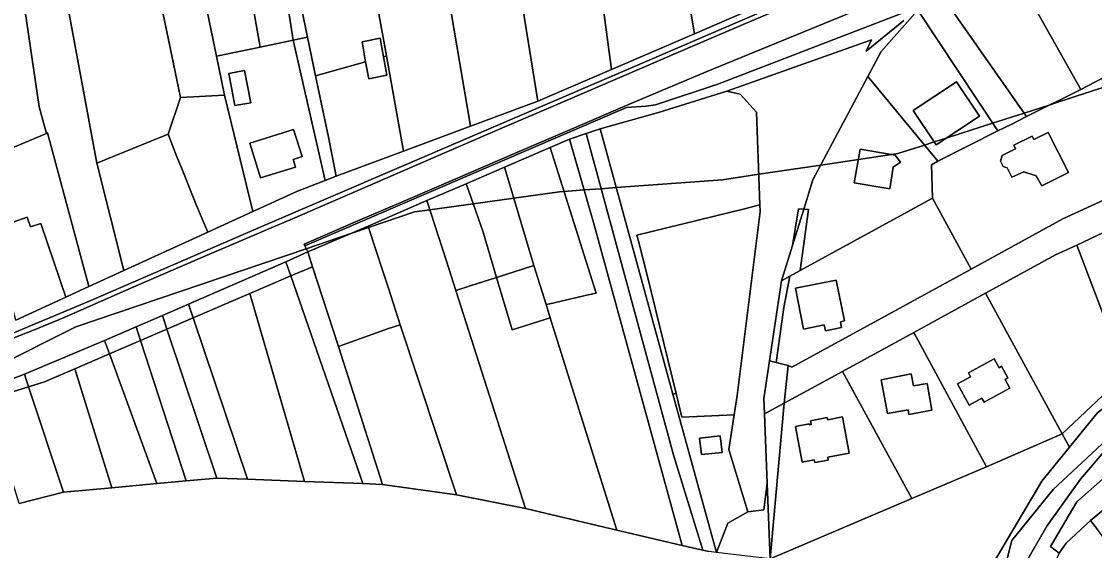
# Model space of a CAD drawing. Extents: x -502026 to -497664, y -1143484 to -1138019.
# Drawn here: x -499060 to -498793.7, y -1140454 to -1140322.7 of the extents above; entities that cross this region are included whole.
import ezdxf

# ---------------------------------------------------------------- set-up
doc = ezdxf.new("R2010")
doc.units = 0
for name, color, linetype in [('25', 7, 'Continuous'), ('37', 7, 'Continuous'), ('49', 7, 'Continuous'), ('55', 7, 'Continuous'), ('62', 7, 'Continuous'), ('7', 7, 'Continuous')]:
    doc.layers.add(name, color=color, linetype=linetype)

msp = doc.modelspace()

# ---------------------------------------------------------------- linework, layer by layer
at = {"layer": '25'}
for points in [[(-499021.59, -1140276.28), (-499018.33, -1140295.57), (-499015.26, -1140313.74), (-499011.63, -1140331.36), (-499009.64, -1140341.04), (-499020.56, -1140341.57), (-499033.5, -1140279.05), (-499035.27, -1140260.4), (-499024.75, -1140257.62)], [(-498754.11, -1140323.6), (-498755.4, -1140324.2), (-498785.76, -1140338.19), (-498787.35, -1140334.59), (-498791.84, -1140336.87), (-498797.12, -1140339.61), (-498815.24, -1140307.37), (-498799.88, -1140298.7), (-498779.71, -1140290.04)], [(-498992.59, -1140327.36), (-499000.79, -1140329.09), (-499004.1, -1140310.27), (-498995.64, -1140307.63)], [(-498797.12, -1140339.61), (-498810.59, -1140346.31), (-498831.5, -1140316.35), (-498815.24, -1140307.37)], [(-499053.82, -1140350.52), (-499071.97, -1140358.11), (-499072.76, -1140353.92), (-499073.57, -1140348.73), (-499079.32, -1140312.24), (-499060.89, -1140307.77), (-499055.62, -1140343.89)], [(-498971.48, -1140319.94), (-498969.41, -1140331.29), (-498970.15, -1140331.49), (-498970.97, -1140326.89), (-498975.48, -1140327.79), (-498974.58, -1140332.72), (-498987.02, -1140336.19), (-498989.01, -1140326.6), (-498990.91, -1140317.45), (-498973.01, -1140311.25)], [(-498810.59, -1140346.31), (-498814.34, -1140348.26), (-498817.7, -1140349.88), (-498837.51, -1140319.95), (-498835.82, -1140318.73), (-498831.5, -1140316.35)], [(-498817.7, -1140349.88), (-498832.59, -1140357.42), (-498849.91, -1140336.39), (-498846.62, -1140330.16), (-498837.51, -1140319.95)], [(-498822.27, -1140346.22), (-498827.93, -1140337.69), (-498838.68, -1140344.8), (-498832.96, -1140353.38)], [(-499043.27, -1140388.5), (-499048.96, -1140391.13), (-499051.94, -1140382.41), (-499055.21, -1140372.83), (-499057.78, -1140373.71), (-499058.6, -1140371.33), (-499062.3, -1140372.58), (-499067.56, -1140374.35), (-499071.25, -1140360.81), (-499069.27, -1140366.81), (-499061.96, -1140364.39), (-499063.92, -1140358.44), (-499071.25, -1140360.81), (-499071.97, -1140358.11), (-499053.82, -1140350.52), (-499053.52, -1140350.39)], [(-498896.07, -1140452.75), (-498912.23, -1140448.95), (-498928.8, -1140396.25), (-498929.82, -1140393), (-498928.87, -1140392.78), (-498919.33, -1140390.57), (-498917.36, -1140390.18), (-498928.75, -1140354.01), (-498923.98, -1140351.97), (-498918, -1140372.65)], [(-498952.22, -1140389.49), (-498934.94, -1140443.6), (-498952.04, -1140440.2), (-498966.01, -1140398.04), (-498968.83, -1140389.18), (-498969.75, -1140386.43), (-498972.52, -1140377.93), (-498973.97, -1140373.54), (-498959.42, -1140367.18), (-498954.55, -1140382.23)], [(-498824.33, -1140384.17), (-498868.81, -1140408.5), (-498869.69, -1140408.13), (-498872.69, -1140407.39), (-498870.79, -1140393.73), (-498869.28, -1140385.95), (-498866.75, -1140384.57), (-498833.93, -1140366.62)], [(-498929.82, -1140393), (-498928.8, -1140396.25), (-498938.26, -1140399.29), (-498942.11, -1140386.24), (-498932.88, -1140383.28)], [(-498975.27, -1140437.44), (-498989.78, -1140436.88), (-499003.31, -1140390.26), (-498993.14, -1140385.89)], [(-498872.69, -1140407.39), (-498874.37, -1140406.98), (-498871.39, -1140387.11), (-498869.28, -1140385.95), (-498870.79, -1140393.73)], [(-498856.77, -1140397.24), (-498855.75, -1140397.01), (-498857.8, -1140386.93), (-498867.91, -1140388.95), (-498865.89, -1140399.06), (-498860.79, -1140398.04), (-498860.49, -1140399.53), (-498856.47, -1140398.72)], [(-498989.78, -1140436.88), (-499003.91, -1140436.33), (-499017.37, -1140396.3), (-499003.31, -1140390.26)], [(-498952.04, -1140440.2), (-498970.44, -1140437.63), (-498981.32, -1140403.43), (-498968.93, -1140398.97), (-498966.01, -1140398.04)]]:
    msp.add_lwpolyline(points, close=True, dxfattribs=at)
at = {"layer": '37'}
for points in [[(-499093.99, -1140114.36), (-499055.77, -1140285.8), (-499049.37, -1140314.03), (-499041.31, -1140357.9), (-499034.63, -1140384.57), (-499043.27, -1140388.5), (-499053.52, -1140350.39), (-499053.82, -1140350.52), (-499055.62, -1140343.89), (-499060.89, -1140307.77), (-499079.32, -1140312.24), (-499084.25, -1140285.9), (-499092.93, -1140247.66), (-499104.91, -1140198.99), (-499112.74, -1140158.84), (-499126.39, -1140076.67)], [(-499027.82, -1140146.11), (-499024.55, -1140157.91), (-499003.99, -1140249.17), (-498998.85, -1140272.22), (-498990.91, -1140317.45), (-498989.01, -1140326.6), (-498992.59, -1140327.36), (-498995.64, -1140307.63), (-498998.81, -1140289.36), (-499002.27, -1140270.96), (-499005.76, -1140252.61), (-499009.77, -1140234.54), (-499013.78, -1140216.6), (-499017.87, -1140198.49), (-499022.08, -1140180.44), (-499026.45, -1140162.25), (-499030.63, -1140144.63)], [(-499000.79, -1140329.09), (-499011.63, -1140331.36), (-499015.26, -1140313.74), (-499004.1, -1140310.27)], [(-498987.02, -1140336.19), (-498983.83, -1140351.41), (-498981.92, -1140361.11), (-498984.65, -1140362.16), (-498992.59, -1140327.36), (-498989.01, -1140326.6)], [(-498898.31, -1140415.24), (-498887.5, -1140454.53), (-498889.38, -1140454.31), (-498890.86, -1140453.96), (-498898.09, -1140430.6), (-498919.84, -1140350.56), (-498916.42, -1140349.39)], [(-498883.12, -1140420.33), (-498884.45, -1140429), (-498879.75, -1140444.45), (-498884.7, -1140447.25), (-498887.5, -1140454.53), (-498898.31, -1140415.24), (-498897.55, -1140415.06), (-498896.1, -1140420.91)], [(-498886.14, -1140429.69), (-498886.62, -1140425.6), (-498891.73, -1140426.17), (-498891.25, -1140430.24)]]:
    msp.add_lwpolyline(points, close=True, dxfattribs=at)
at = {"layer": '49'}
msp.add_lwpolyline([(-498766.44, -1140405.37), (-498782.2, -1140418.62), (-498803.97, -1140438.93), (-498814.25, -1140451.51), (-498818.81, -1140469.76), (-498823.28, -1140468.41), (-498821.38, -1140461.18), (-498820.01, -1140460.85), (-498818.79, -1140457.08), (-498806.74, -1140436.78), (-498799.9, -1140428.38), (-498793.01, -1140419.91), (-498784.7, -1140413.15), (-498768.37, -1140400.19)], close=True, dxfattribs=at)
msp.add_lwpolyline([(-498790.77, -1140428.9), (-498797.14, -1140436.32), (-498805.54, -1140447.97), (-498813.3, -1140461.48), (-498814.61, -1140464.19), (-498812.74, -1140465.05), (-498814.8, -1140471.18), (-498818.81, -1140469.76), (-498814.25, -1140451.51), (-498803.97, -1140438.93), (-498782.2, -1140418.62)], dxfattribs=at)
at = {"layer": '55'}
for points in [[(-498989.7, -1140378.45), (-498989.85, -1140377.99), (-498978.3, -1140372.98), (-498964.12, -1140366.92), (-498952.19, -1140361.75), (-498937.63, -1140355.48), (-498924.52, -1140349.84), (-498909.52, -1140343.38), (-498890.08, -1140335.23), (-498822.79, -1140307.62), (-498818.52, -1140305.53), (-498799.31, -1140296.42), (-498831.75, -1140314.14), (-498837.78, -1140317.75), (-498841.81, -1140320.84), (-498887.21, -1140338.28), (-498902.64, -1140343.41), (-498904.97, -1140343.76), (-498909.87, -1140344.09)], [(-498879.13, -1140304.3), (-498876.36, -1140318.59), (-498892.94, -1140325.78), (-498896.93, -1140302), (-498897.59, -1140298.05), (-498885.07, -1140295.14), (-498882.58, -1140305.16)], [(-498902.88, -1140302.82), (-498902.66, -1140304.45), (-498898.02, -1140303.88), (-498898.21, -1140302.18), (-498896.93, -1140302), (-498892.94, -1140325.78), (-498913.6, -1140334.63), (-498917.4, -1140306.19), (-498918.47, -1140298.16), (-498914.84, -1140297.58), (-498914.23, -1140301.43), (-498910.08, -1140300.75), (-498909.59, -1140303.74)], [(-498913.6, -1140334.63), (-498931.83, -1140342.49), (-498936.38, -1140314.24), (-498936.55, -1140313.16), (-498917.4, -1140306.19)], [(-498931.83, -1140342.49), (-498948.6, -1140348.71), (-498953.91, -1140317), (-498936.38, -1140314.24)], [(-498953.91, -1140317), (-498948.6, -1140348.71), (-498965.17, -1140354.88), (-498969.41, -1140331.29), (-498971.48, -1140319.94), (-498959.11, -1140317.81), (-498959.32, -1140316.56), (-498955.31, -1140315.9), (-498955.08, -1140317.18)], [(-498970.15, -1140331.49), (-498969.35, -1140336.02), (-498973.82, -1140336.93), (-498974.58, -1140332.72), (-498975.48, -1140327.79), (-498970.97, -1140326.89)], [(-498965.17, -1140354.88), (-498981.92, -1140361.11), (-498983.83, -1140351.41), (-498987.02, -1140336.19), (-498974.58, -1140332.72), (-498973.82, -1140336.93), (-498969.35, -1140336.02), (-498970.15, -1140331.49), (-498969.41, -1140331.29)], [(-499003.09, -1140342.88), (-499007.07, -1140343.59), (-499008.58, -1140335.67), (-499004.62, -1140334.9)], [(-498822.27, -1140346.22), (-498832.96, -1140353.38), (-498838.68, -1140344.8), (-498827.93, -1140337.69)], [(-499002.59, -1140369.89), (-499013.75, -1140375), (-499016.58, -1140368.37), (-499020.32, -1140359.09), (-499021.44, -1140356.31), (-499023.61, -1140350.67), (-499020.56, -1140341.57), (-499009.64, -1140341.04)], [(-498876.72, -1140368.25), (-498880.89, -1140369.28), (-498907.24, -1140375.78), (-498906.88, -1140377.24), (-498904.68, -1140385.65), (-498897.55, -1140415.06), (-498898.31, -1140415.24), (-498916.42, -1140349.39), (-498901.89, -1140345.34), (-498884.91, -1140340.06), (-498881.63, -1140340.74), (-498877.56, -1140345.24)], [(-498991.96, -1140358.89), (-499000.66, -1140361.56), (-499003.33, -1140352.92), (-498992.47, -1140349.56), (-498990.31, -1140356.24), (-498992.56, -1140356.97)], [(-498805.16, -1140350.24), (-498800.18, -1140360.21), (-498806.76, -1140363.51), (-498808.17, -1140361.01), (-498811.2, -1140360.01), (-498814.18, -1140361.38), (-498815.37, -1140359.06), (-498816.38, -1140358.74), (-498817.06, -1140357.37), (-498816.59, -1140355.95), (-498813.3, -1140354.31), (-498813.73, -1140353.43), (-498809.17, -1140351.16), (-498808.75, -1140352.03)], [(-499013.75, -1140375), (-499034.63, -1140384.57), (-499041.31, -1140357.9), (-499027.87, -1140352.41), (-499023.61, -1140350.67), (-499021.44, -1140356.31), (-499020.32, -1140359.09), (-499016.58, -1140368.37)], [(-498929.82, -1140393), (-498932.88, -1140383.28), (-498939.05, -1140362.41), (-498940.1, -1140358.86), (-498928.75, -1140354.01), (-498917.36, -1140390.18), (-498919.33, -1140390.57), (-498928.87, -1140392.78)], [(-498843.66, -1140358.92), (-498844.53, -1140364.25), (-498853.31, -1140362.79), (-498851.86, -1140354.44), (-498843.16, -1140355.88), (-498841.88, -1140357.65)], [(-498932.88, -1140383.28), (-498942.11, -1140386.24), (-498945.42, -1140375.02), (-498948.47, -1140366.28), (-498949.62, -1140363), (-498940.1, -1140358.86), (-498939.05, -1140362.41)], [(-498942.11, -1140386.24), (-498948.64, -1140388.34), (-498952.22, -1140389.49), (-498954.55, -1140382.23), (-498959.42, -1140367.18), (-498949.62, -1140363), (-498948.47, -1140366.28), (-498945.42, -1140375.02)], [(-498774.98, -1140367.75), (-498779.77, -1140369.59), (-498798.09, -1140378.22), (-498803.38, -1140380.68), (-498820.71, -1140390.17), (-498838.52, -1140399.91), (-498856.24, -1140409.61), (-498870.72, -1140417.49), (-498869.69, -1140408.13), (-498868.81, -1140408.5), (-498824.33, -1140384.17), (-498801.52, -1140371.69), (-498782.25, -1140362.86), (-498777.9, -1140361.33)], [(-498883.12, -1140420.33), (-498896.1, -1140420.91), (-498897.55, -1140415.06), (-498904.68, -1140385.65), (-498906.88, -1140377.24), (-498907.24, -1140375.78), (-498880.89, -1140369.28), (-498876.72, -1140368.25), (-498876.66, -1140369.91), (-498882.38, -1140415.55)], [(-499048.96, -1140391.13), (-499061.44, -1140396.85), (-499067.56, -1140374.35), (-499062.3, -1140372.58), (-499058.6, -1140371.33), (-499057.78, -1140373.71), (-499055.21, -1140372.83), (-499051.94, -1140382.41)], [(-498865.87, -1140369.32), (-498868.67, -1140378.34), (-498867.12, -1140369.21)], [(-498966.01, -1140398.04), (-498968.93, -1140398.97), (-498981.32, -1140403.43), (-498987.79, -1140383.6), (-498988.97, -1140379.94), (-498973.97, -1140373.54), (-498972.52, -1140377.93), (-498969.75, -1140386.43), (-498968.83, -1140389.18)], [(-498987.79, -1140383.6), (-498993.14, -1140385.89), (-498994.37, -1140382.35), (-498988.97, -1140379.94)], [(-498993.14, -1140385.89), (-499003.31, -1140390.26), (-499017.37, -1140396.3), (-499018.51, -1140392.91), (-498994.37, -1140382.35)], [(-498856.77, -1140397.24), (-498856.47, -1140398.72), (-498860.49, -1140399.53), (-498860.79, -1140398.04), (-498865.89, -1140399.06), (-498867.91, -1140388.95), (-498857.8, -1140386.93), (-498855.75, -1140397.01)], [(-499017.37, -1140396.3), (-499023.91, -1140399.11), (-499025.04, -1140395.74), (-499018.51, -1140392.91)], [(-498737.19, -1140394.36), (-498755.44, -1140404.33), (-498798.07, -1140441.99), (-498804.62, -1140453.04), (-498802.45, -1140454.72), (-498810.69, -1140472.63), (-498814.8, -1140471.18), (-498812.74, -1140465.05), (-498814.61, -1140464.19), (-498813.3, -1140461.48), (-498805.54, -1140447.97), (-498797.14, -1140436.32), (-498790.77, -1140428.9), (-498764.36, -1140406.72), (-498763.5, -1140407.83), (-498761.47, -1140406.22), (-498762.37, -1140405.04), (-498754.41, -1140399.29), (-498751.71, -1140397.67), (-498747.2, -1140395.62), (-498742.57, -1140394.54), (-498739.51, -1140394.23)], [(-498722.04, -1140400.93), (-498727.09, -1140398.67), (-498733.56, -1140397.95), (-498744.45, -1140403.69), (-498753.11, -1140408.26), (-498757.95, -1140411.07), (-498759.89, -1140412.2), (-498770.22, -1140421.9), (-498772.24, -1140423.88), (-498765.21, -1140435.69), (-498770.39, -1140429.91), (-498773.56, -1140432.75), (-498783.3, -1140437.31), (-498786.33, -1140439.72), (-498794.66, -1140446.57), (-498800.7, -1140452.21), (-498802.45, -1140454.72), (-498804.62, -1140453.04), (-498798.07, -1140441.99), (-498755.44, -1140404.33), (-498737.19, -1140394.36), (-498732.26, -1140394.64), (-498727.49, -1140395.85)], [(-499023.91, -1140399.11), (-499030.46, -1140401.92), (-499031.55, -1140398.55), (-499025.04, -1140395.74)], [(-499030.46, -1140401.92), (-499038.19, -1140405.24), (-499039.4, -1140401.93), (-499031.55, -1140398.55)], [(-499038.19, -1140405.24), (-499046.79, -1140408.94), (-499054.28, -1140412.15), (-499058.25, -1140413.39), (-499059.29, -1140410.28), (-499039.4, -1140401.93)], [(-498872.69, -1140407.39), (-498869.69, -1140408.13), (-498870.72, -1140417.49), (-498875.59, -1140420.12), (-498875.73, -1140416.28), (-498874.37, -1140406.98)], [(-498818.56, -1140406.49), (-498817.39, -1140408.66), (-498816.74, -1140408.31), (-498815.19, -1140411.21), (-498815.85, -1140411.56), (-498814.67, -1140413.76), (-498821.11, -1140417.2), (-498821.65, -1140416.19), (-498824.84, -1140417.98), (-498827.68, -1140412.7), (-498824.43, -1140410.95), (-498825, -1140409.91)], [(-499058.25, -1140413.39), (-499068.57, -1140416.62), (-499069.02, -1140415.15), (-499069.33, -1140414.16), (-499059.29, -1140410.28)], [(-498839.17, -1140410.21), (-498838.6, -1140413.2), (-498835.22, -1140412.56), (-498834.09, -1140419.23), (-498839.75, -1140420.27), (-498839.97, -1140419.09), (-498845.1, -1140420.04), (-498846.65, -1140411.63)], [(-498856.26, -1140420.84), (-498854.62, -1140429.85), (-498859.9, -1140430.88), (-498859.77, -1140431.57), (-498863.12, -1140432.21), (-498863.25, -1140431.52), (-498866.21, -1140432.09), (-498867.9, -1140423.26), (-498864.54, -1140422.58), (-498864.48, -1140422.87), (-498863.98, -1140422.77), (-498864.17, -1140421.86), (-498860.02, -1140421.02), (-498859.91, -1140421.58)], [(-498886.14, -1140429.69), (-498891.25, -1140430.24), (-498891.73, -1140426.17), (-498886.62, -1140425.6)], [(-498765.21, -1140435.69), (-498763.02, -1140441.37), (-498785.41, -1140458.93), (-498786.49, -1140457.49), (-498792.98, -1140448.82), (-498794.66, -1140446.57), (-498786.33, -1140439.72), (-498783.3, -1140437.31), (-498773.56, -1140432.75), (-498770.39, -1140429.91)], [(-498874.22, -1140456.1), (-498887.5, -1140454.53), (-498884.7, -1140447.25), (-498879.75, -1140444.45), (-498875.73, -1140443.97), (-498874.91, -1140437.43)]]:
    msp.add_lwpolyline(points, close=True, dxfattribs=at)
for points in [[(-498822.79, -1140307.62), (-498890.08, -1140335.23), (-498909.52, -1140343.38), (-498924.52, -1140349.84), (-498937.63, -1140355.48), (-498952.19, -1140361.75), (-498964.12, -1140366.92), (-498978.3, -1140372.98), (-498989.85, -1140377.99), (-498989.7, -1140378.45), (-498988.97, -1140379.94), (-498994.37, -1140382.35), (-499018.51, -1140392.91), (-499025.04, -1140395.74), (-499031.55, -1140398.55), (-499039.4, -1140401.93), (-499059.29, -1140410.28), (-499069.33, -1140414.16)], [(-498853.52, -1140311.81), (-498880.89, -1140323.48), (-498892.33, -1140328.39), (-498910.91, -1140336.37), (-498926.86, -1140343.22), (-498940.61, -1140349.15), (-498954.56, -1140355.18), (-498967.18, -1140360.61), (-498992.77, -1140371.69), (-498998.6, -1140374.15), (-499015.07, -1140381.24), (-499032.13, -1140388.58), (-499038.3, -1140391.31), (-499049.38, -1140396.17), (-499057, -1140399.37), (-499068.37, -1140403.72), (-499082.85, -1140409.13), (-499096.27, -1140413.77), (-499082.88, -1140408.77), (-499042.78, -1140391.97), (-499001.32, -1140374.03), (-498913.09, -1140336.11), (-498853.28, -1140310.32)], [(-498853.28, -1140310.32), (-498913.09, -1140336.11), (-499001.32, -1140374.03), (-499042.78, -1140391.97), (-499082.88, -1140408.77)], [(-499068.37, -1140403.72), (-499057, -1140399.37), (-499049.38, -1140396.17), (-499038.3, -1140391.31), (-499032.13, -1140388.58), (-499015.07, -1140381.24), (-498998.6, -1140374.15), (-498992.77, -1140371.69), (-498967.18, -1140360.61), (-498954.56, -1140355.18), (-498940.61, -1140349.15), (-498926.86, -1140343.22), (-498910.91, -1140336.37), (-498892.33, -1140328.39), (-498880.89, -1140323.48), (-498853.52, -1140311.81)], [(-499061.44, -1140396.85), (-499048.96, -1140391.13), (-499043.27, -1140388.5), (-499034.63, -1140384.57), (-499013.75, -1140375), (-499002.59, -1140369.89), (-498991.5, -1140364.81), (-498984.65, -1140362.16), (-498981.92, -1140361.11), (-498965.17, -1140354.88), (-498948.6, -1140348.71), (-498931.83, -1140342.49), (-498913.6, -1140334.63), (-498892.94, -1140325.78), (-498876.36, -1140318.59)], [(-498841.02, -1140322.47), (-498850.39, -1140330.06), (-498849.08, -1140327.24), (-498884.91, -1140340.06), (-498901.89, -1140345.34), (-498916.42, -1140349.39), (-498919.84, -1140350.56), (-498923.98, -1140351.97), (-498928.75, -1140354.01), (-498940.1, -1140358.86), (-498949.62, -1140363), (-498959.42, -1140367.18), (-498973.97, -1140373.54), (-498988.97, -1140379.94), (-498989.7, -1140378.45), (-498909.87, -1140344.09), (-498904.97, -1140343.76), (-498902.64, -1140343.41), (-498887.21, -1140338.28), (-498841.81, -1140320.84)], [(-498837.51, -1140319.95), (-498846.62, -1140330.16), (-498849.91, -1140336.39), (-498863.6, -1140362.01), (-498865.87, -1140369.32), (-498867.12, -1140369.21), (-498868.67, -1140378.34), (-498871.39, -1140387.11), (-498874.37, -1140406.98), (-498875.73, -1140416.28), (-498875.59, -1140420.12), (-498874.91, -1140437.43), (-498875.73, -1140443.97), (-498879.75, -1140444.45), (-498884.45, -1140429), (-498883.12, -1140420.33), (-498882.38, -1140415.55), (-498876.66, -1140369.91), (-498876.72, -1140368.25), (-498877.56, -1140345.24), (-498881.63, -1140340.74), (-498884.91, -1140340.06), (-498849.08, -1140327.24), (-498850.39, -1140330.06), (-498841.02, -1140322.47)], [(-499060.61, -1140442.4), (-499049.56, -1140439.55), (-499037.54, -1140438.44), (-499026.4, -1140437.41), (-499019.11, -1140436.74), (-499011.51, -1140436.04), (-499003.91, -1140436.33), (-498989.78, -1140436.88), (-498975.27, -1140437.44), (-498970.44, -1140437.63), (-498952.04, -1140440.2), (-498934.94, -1140443.6), (-498912.23, -1140448.95), (-498896.07, -1140452.75), (-498890.86, -1140453.96), (-498889.38, -1140454.31)], [(-498802.45, -1140454.72), (-498800.7, -1140452.21), (-498794.66, -1140446.57), (-498792.98, -1140448.82)]]:
    msp.add_lwpolyline(points, dxfattribs=at)
at = {"layer": '62'}
for points in [[(-498791.09, -1140338.91), (-498803.5, -1140343), (-498804.72, -1140343.39), (-498811.18, -1140345.46), (-498818.97, -1140347.96), (-498830.28, -1140351.58), (-498833.48, -1140352.61), (-498835.91, -1140353.39), (-498842.5, -1140355.5), (-498844.05, -1140355.73), (-498852.3, -1140356.96), (-498861.65, -1140358.36), (-498877, -1140360.65), (-498886, -1140362), (-498912.41, -1140363.96), (-498916.12, -1140364.23), (-498920.34, -1140364.54), (-498925.32, -1140364.91), (-498926.5, -1140365), (-498937.82, -1140366.57), (-498947.88, -1140367.97), (-498958.68, -1140369.47), (-498962.5, -1140370), (-498973.87, -1140373.86), (-498977.99, -1140375.26), (-498989.37, -1140379.12), (-499046.5, -1140398.5), (-499087.5, -1140419)], [(-499087.5, -1140419), (-499046.5, -1140398.5), (-498989.37, -1140379.12), (-498977.99, -1140375.26), (-498973.87, -1140373.86), (-498962.5, -1140370), (-498958.68, -1140369.47), (-498947.88, -1140367.97), (-498937.82, -1140366.57), (-498926.5, -1140365), (-498925.32, -1140364.91), (-498920.34, -1140364.54), (-498916.12, -1140364.23), (-498912.41, -1140363.96), (-498886, -1140362), (-498877, -1140360.65), (-498861.65, -1140358.36), (-498852.3, -1140356.96), (-498844.05, -1140355.73), (-498842.5, -1140355.5), (-498835.91, -1140353.39), (-498833.48, -1140352.61), (-498830.28, -1140351.58), (-498818.97, -1140347.96), (-498811.18, -1140345.46), (-498804.72, -1140343.39), (-498803.5, -1140343), (-498791.09, -1140338.91)]]:
    msp.add_lwpolyline(points, dxfattribs=at)
at = {"layer": '7'}
for points in [[(-499020.56, -1140341.57), (-499023.61, -1140350.67), (-499027.87, -1140352.41), (-499041.31, -1140357.9), (-499049.37, -1140314.03), (-499055.77, -1140285.8), (-499033.5, -1140279.05)], [(-498984.65, -1140362.16), (-498991.5, -1140364.81), (-499002.59, -1140369.89), (-499009.64, -1140341.04), (-499011.63, -1140331.36), (-499000.79, -1140329.09), (-498992.59, -1140327.36)], [(-499003.09, -1140342.88), (-499004.62, -1140334.9), (-499008.58, -1140335.67), (-499007.07, -1140343.59)], [(-498832.59, -1140357.42), (-498834.12, -1140358.32), (-498833.93, -1140366.62), (-498866.75, -1140384.57), (-498864.71, -1140369.39), (-498865.87, -1140369.32), (-498863.6, -1140362.01), (-498849.91, -1140336.39)], [(-498782.25, -1140362.86), (-498801.52, -1140371.69), (-498824.33, -1140384.17), (-498833.93, -1140366.62), (-498834.12, -1140358.32), (-498832.59, -1140357.42), (-498817.7, -1140349.88), (-498814.34, -1140348.26), (-498810.59, -1140346.31), (-498797.12, -1140339.61), (-498791.84, -1140336.87)], [(-498991.96, -1140358.89), (-498992.56, -1140356.97), (-498990.31, -1140356.24), (-498992.47, -1140349.56), (-499003.33, -1140352.92), (-499000.66, -1140361.56)], [(-498805.16, -1140350.24), (-498808.75, -1140352.03), (-498809.17, -1140351.16), (-498813.73, -1140353.43), (-498813.3, -1140354.31), (-498816.59, -1140355.95), (-498817.06, -1140357.37), (-498816.38, -1140358.74), (-498815.37, -1140359.06), (-498814.18, -1140361.38), (-498811.2, -1140360.01), (-498808.17, -1140361.01), (-498806.76, -1140363.51), (-498800.18, -1140360.21)], [(-498890.86, -1140453.96), (-498896.07, -1140452.75), (-498918, -1140372.65), (-498923.98, -1140351.97), (-498919.84, -1140350.56), (-498898.09, -1140430.6)], [(-498843.66, -1140358.92), (-498841.88, -1140357.65), (-498843.16, -1140355.88), (-498851.86, -1140354.44), (-498853.31, -1140362.79), (-498844.53, -1140364.25)], [(-498866.75, -1140384.57), (-498869.28, -1140385.95), (-498871.39, -1140387.11), (-498868.67, -1140378.34), (-498865.87, -1140369.32), (-498864.71, -1140369.39)], [(-498770.21, -1140395.24), (-498785.95, -1140410.15), (-498798.09, -1140378.22), (-498779.77, -1140369.59)], [(-498785.95, -1140410.15), (-498801.68, -1140425.1), (-498820.71, -1140390.17), (-498803.38, -1140380.68), (-498798.09, -1140378.22)], [(-498981.32, -1140403.43), (-498970.44, -1140437.63), (-498975.27, -1140437.44), (-498993.14, -1140385.89), (-498987.79, -1140383.6)], [(-498928.8, -1140396.25), (-498912.23, -1140448.95), (-498934.94, -1140443.6), (-498952.22, -1140389.49), (-498948.64, -1140388.34), (-498942.11, -1140386.24), (-498938.26, -1140399.29)], [(-498801.68, -1140425.1), (-498820.48, -1140433.3), (-498838.52, -1140399.91), (-498820.71, -1140390.17)], [(-499003.91, -1140436.33), (-499011.51, -1140436.04), (-499023.91, -1140399.11), (-499017.37, -1140396.3)], [(-499011.51, -1140436.04), (-499019.11, -1140436.74), (-499030.46, -1140401.92), (-499023.91, -1140399.11)], [(-498820.48, -1140433.3), (-498839.01, -1140441.1), (-498856.24, -1140409.61), (-498838.52, -1140399.91)], [(-499019.11, -1140436.74), (-499026.4, -1140437.41), (-499038.19, -1140405.24), (-499030.46, -1140401.92)], [(-499026.4, -1140437.41), (-499037.54, -1140438.44), (-499046.79, -1140408.94), (-499038.19, -1140405.24)], [(-498818.56, -1140406.49), (-498825, -1140409.91), (-498824.43, -1140410.95), (-498827.68, -1140412.7), (-498824.84, -1140417.98), (-498821.65, -1140416.19), (-498821.11, -1140417.2), (-498814.67, -1140413.76), (-498815.85, -1140411.56), (-498815.19, -1140411.21), (-498816.74, -1140408.31), (-498817.39, -1140408.66)], [(-499037.54, -1140438.44), (-499049.56, -1140439.55), (-499058.25, -1140413.39), (-499054.28, -1140412.15), (-499046.79, -1140408.94)], [(-498839.01, -1140441.1), (-498874.22, -1140456.1), (-498870.72, -1140417.49), (-498856.24, -1140409.61)], [(-498839.17, -1140410.21), (-498846.65, -1140411.63), (-498845.1, -1140420.04), (-498839.97, -1140419.09), (-498839.75, -1140420.27), (-498834.09, -1140419.23), (-498835.22, -1140412.56), (-498838.6, -1140413.2)], [(-498784.7, -1140413.15), (-498793.01, -1140419.91), (-498799.9, -1140428.38), (-498801.68, -1140425.1), (-498785.95, -1140410.15)], [(-499049.56, -1140439.55), (-499060.61, -1140442.4), (-499068.57, -1140416.62), (-499058.25, -1140413.39)], [(-498874.22, -1140456.1), (-498874.91, -1140437.43), (-498875.59, -1140420.12), (-498870.72, -1140417.49)], [(-498856.26, -1140420.84), (-498859.91, -1140421.58), (-498860.02, -1140421.02), (-498864.17, -1140421.86), (-498863.98, -1140422.77), (-498864.48, -1140422.87), (-498864.54, -1140422.58), (-498867.9, -1140423.26), (-498866.21, -1140432.09), (-498863.25, -1140431.52), (-498863.12, -1140432.21), (-498859.77, -1140431.57), (-498859.9, -1140430.88), (-498854.62, -1140429.85)], [(-498799.9, -1140428.38), (-498806.74, -1140436.78), (-498818.79, -1140457.08), (-498820.01, -1140460.85), (-498821.38, -1140461.18), (-498823.28, -1140468.41), (-498828.89, -1140466.29), (-498843.31, -1140462.31), (-498874.22, -1140456.1), (-498839.01, -1140441.1), (-498820.48, -1140433.3), (-498801.68, -1140425.1)]]:
    msp.add_lwpolyline(points, close=True, dxfattribs=at)

doc.saveas('drawing.dxf')
